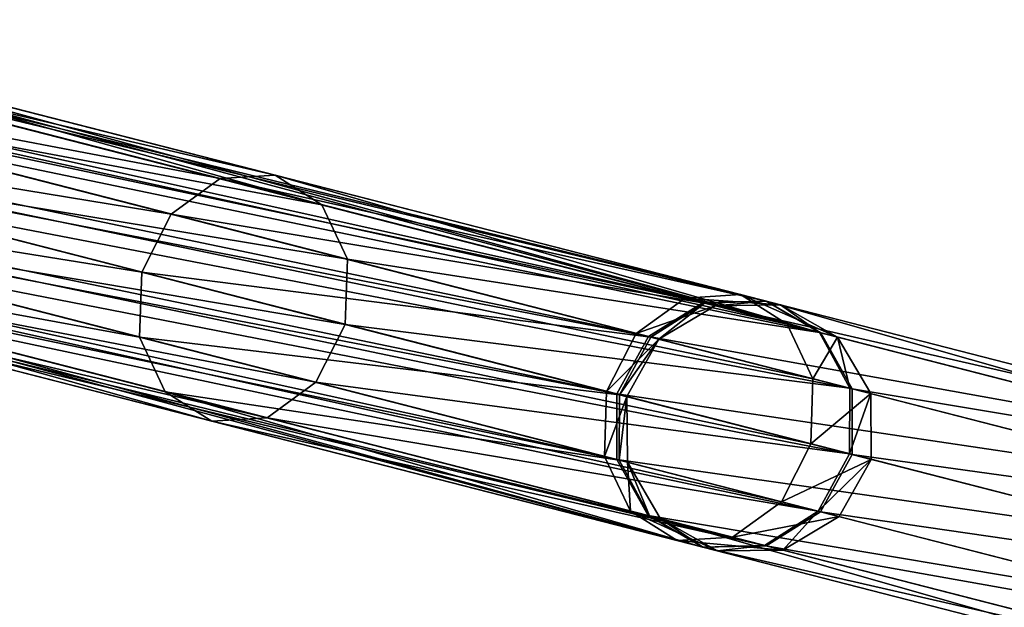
# Model space of a CAD drawing. Header units: millimetres. Extents: x 0 to 316, y 0 to 317.
# Tile 529 of 656: x 197.34 to 208.97, y 143.7 to 150.64. Entities that reach past the tile are written whole.
import ezdxf

# ---------------------------------------------------------------- set-up
doc = ezdxf.new("R2010")
doc.units = ezdxf.units.MM
doc.header["$LTSCALE"] = 25.4
doc.layers.get('0').update_dxf_attribs({"true_color": 0xff5454})

# ---------------------------------------------------------------- blocks, each defined once
blk = doc.blocks.new('LUKSOR-L-8847.STL')
at = {"color": 250, "true_color": 0x262626}
mesh = blk.add_polyface(dxfattribs=at)
corners = [(31.974, 153.011, 655.986), (48.498, 148.976, 676.834), (32.57, 153.065, 655.491), (47.845, 148.936, 677.253)]
mesh.append_faces([[corners[k] for k in face] for face in [(0, 1, 2), (1, 0, 3)]], dxfattribs={"vtx0": -1, "color": 250})
mesh = blk.add_polyface(dxfattribs=at)
corners = [(32.57, 153.065, 655.491), (49.051, 148.626, 676.415), (33.066, 152.731, 654.996), (48.498, 148.976, 676.834)]
mesh.append_faces([[corners[k] for k in face] for face in [(0, 1, 2), (1, 0, 3)]], dxfattribs={"vtx0": -1, "color": 250})
mesh = blk.add_polyface(dxfattribs=at)
corners = [(31.438, 152.582, 656.349), (47.845, 148.936, 677.253), (31.974, 153.011, 655.986), (47.267, 148.517, 677.559)]
mesh.append_faces([[corners[k] for k in face] for face in [(0, 1, 2), (1, 0, 3)]], dxfattribs={"vtx0": -1, "color": 250})
mesh = blk.add_polyface(dxfattribs=at)
corners = [(33.329, 152.096, 654.634), (49.051, 148.626, 676.415), (49.355, 147.981, 676.109), (33.066, 152.731, 654.996)]
mesh.append_faces([[corners[k] for k in face] for face in [(0, 1, 2), (1, 0, 3)]], dxfattribs={"vtx0": -1, "color": 250})
mesh = blk.add_polyface(dxfattribs=at)
corners = [(47.267, 148.517, 677.559), (31.105, 151.893, 656.481), (46.919, 147.832, 677.672), (31.438, 152.582, 656.349)]
mesh.append_faces([[corners[k] for k in face] for face in [(0, 1, 2), (1, 0, 3)]], dxfattribs={"vtx0": -1, "color": 250})
mesh = blk.add_polyface(dxfattribs=at)
corners = [(34.258, 152.425, 700.295), (43.004, 150.386, 691.058), (42.354, 150.346, 690.636), (34.798, 152.493, 700.848)]
mesh.append_faces([[corners[k] for k in face] for face in [(0, 1, 2), (1, 0, 3)]], dxfattribs={"vtx0": -1, "color": 250})
mesh = blk.add_polyface(dxfattribs=at)
corners = [(34.798, 152.493, 700.848), (43.555, 150.037, 691.48), (43.004, 150.386, 691.058), (35.239, 152.173, 701.401)]
mesh.append_faces([[corners[k] for k in face] for face in [(0, 1, 2), (1, 0, 3)]], dxfattribs={"vtx0": -1, "color": 250})
mesh = blk.add_polyface(dxfattribs=at)
corners = [(33.762, 151.985, 699.89), (42.354, 150.346, 690.636), (41.777, 149.927, 690.328), (34.258, 152.425, 700.295)]
mesh.append_faces([[corners[k] for k in face] for face in [(0, 1, 2), (1, 0, 3)]], dxfattribs={"vtx0": -1, "color": 250})
mesh = blk.add_polyface(dxfattribs=at)
corners = [(33.289, 151.332, 654.501), (49.355, 147.981, 676.109), (49.33, 147.213, 675.997), (33.329, 152.096, 654.634)]
mesh.append_faces([[corners[k] for k in face] for face in [(0, 1, 2), (1, 0, 3)]], dxfattribs={"vtx0": -1, "color": 250})
mesh = blk.add_polyface(dxfattribs=at)
corners = [(43.555, 150.037, 691.48), (35.461, 151.549, 701.807), (43.858, 149.393, 691.788), (35.239, 152.173, 701.401)]
mesh.append_faces([[corners[k] for k in face] for face in [(0, 1, 2), (1, 0, 3)]], dxfattribs={"vtx0": -1, "color": 250})
mesh = blk.add_polyface(dxfattribs=at)
corners = [(33.444, 151.292, 699.742), (41.777, 149.927, 690.328), (41.43, 149.242, 690.215), (33.762, 151.985, 699.89)]
mesh.append_faces([[corners[k] for k in face] for face in [(0, 1, 2), (1, 0, 3)]], dxfattribs={"vtx0": -1, "color": 250})
mesh = blk.add_polyface(dxfattribs=at)
corners = [(35.24, 151.606, 524.972), (48.057, 148.881, 478.24), (47.412, 148.48, 478.08), (35.894, 152.004, 525.096)]
mesh.append_faces([[corners[k] for k in face] for face in [(0, 1, 2), (1, 0, 3)]], dxfattribs={"vtx0": -1, "color": 250})
mesh = blk.add_polyface(dxfattribs=at)
corners = [(35.894, 152.004, 525.096), (48.802, 148.898, 478.459), (48.057, 148.881, 478.24), (36.652, 152.017, 525.265)]
mesh.append_faces([[corners[k] for k in face] for face in [(0, 1, 2), (1, 0, 3)]], dxfattribs={"vtx0": -1, "color": 250})
mesh = blk.add_polyface(dxfattribs=at)
corners = [(36.652, 152.017, 525.265), (49.447, 148.525, 478.677), (48.802, 148.898, 478.459), (37.31, 151.641, 525.435)]
mesh.append_faces([[corners[k] for k in face] for face in [(0, 1, 2), (1, 0, 3)]], dxfattribs={"vtx0": -1, "color": 250})
mesh = blk.add_polyface(dxfattribs=at)
corners = [(46.919, 147.832, 677.672), (31.065, 151.129, 656.349), (46.894, 147.065, 677.559), (31.105, 151.893, 656.481)]
mesh.append_faces([[corners[k] for k in face] for face in [(0, 1, 2), (1, 0, 3)]], dxfattribs={"vtx0": -1, "color": 250})
mesh = blk.add_polyface(dxfattribs=at)
corners = [(49.447, 148.525, 478.677), (37.691, 150.976, 525.559), (49.819, 147.862, 478.837), (37.31, 151.641, 525.435)]
mesh.append_faces([[corners[k] for k in face] for face in [(0, 1, 2), (1, 0, 3)]], dxfattribs={"vtx0": -1, "color": 250})
mesh = blk.add_polyface(dxfattribs=at)
corners = [(34.864, 150.928, 524.926), (47.412, 148.48, 478.08), (47.039, 147.802, 478.022), (35.24, 151.606, 524.972)]
mesh.append_faces([[corners[k] for k in face] for face in [(0, 1, 2), (1, 0, 3)]], dxfattribs={"vtx0": -1, "color": 250})
mesh = blk.add_polyface(dxfattribs=at)
corners = [(43.858, 149.393, 691.788), (35.406, 150.789, 701.955), (43.833, 148.625, 691.901), (35.461, 151.549, 701.807)]
mesh.append_faces([[corners[k] for k in face] for face in [(0, 1, 2), (1, 0, 3)]], dxfattribs={"vtx0": -1, "color": 250})
mesh = blk.add_polyface(dxfattribs=at)
corners = [(32.956, 150.643, 654.634), (49.33, 147.213, 675.997), (48.982, 146.528, 676.109), (33.289, 151.332, 654.501)]
mesh.append_faces([[corners[k] for k in face] for face in [(0, 1, 2), (1, 0, 3)]], dxfattribs={"vtx0": -1, "color": 250})
mesh = blk.add_polyface(dxfattribs=at)
corners = [(33.389, 150.532, 699.89), (41.43, 149.242, 690.215), (41.404, 148.474, 690.328), (33.444, 151.292, 699.742)]
mesh.append_faces([[corners[k] for k in face] for face in [(0, 1, 2), (1, 0, 3)]], dxfattribs={"vtx0": -1, "color": 250})
mesh = blk.add_polyface(dxfattribs=at)
corners = [(46.894, 147.065, 677.559), (31.328, 150.494, 655.986), (47.199, 146.419, 677.253), (31.065, 151.129, 656.349)]
mesh.append_faces([[corners[k] for k in face] for face in [(0, 1, 2), (1, 0, 3)]], dxfattribs={"vtx0": -1, "color": 250})
mesh = blk.add_polyface(dxfattribs=at)
corners = [(34.867, 150.153, 524.972), (47.039, 147.802, 478.022), (47.039, 147.027, 478.08), (34.864, 150.928, 524.926)]
mesh.append_faces([[corners[k] for k in face] for face in [(0, 1, 2), (1, 0, 3)]], dxfattribs={"vtx0": -1, "color": 250})
mesh = blk.add_polyface(dxfattribs=at)
corners = [(49.819, 147.862, 478.837), (37.694, 150.201, 525.604), (49.819, 147.088, 478.896), (37.691, 150.976, 525.559)]
mesh.append_faces([[corners[k] for k in face] for face in [(0, 1, 2), (1, 0, 3)]], dxfattribs={"vtx0": -1, "color": 250})
mesh = blk.add_polyface(dxfattribs=at)
corners = [(43.833, 148.625, 691.901), (35.088, 150.096, 701.807), (43.485, 147.94, 691.788), (35.406, 150.789, 701.955)]
mesh.append_faces([[corners[k] for k in face] for face in [(0, 1, 2), (1, 0, 3)]], dxfattribs={"vtx0": -1, "color": 250})
mesh = blk.add_polyface(dxfattribs=at)
corners = [(48.982, 146.528, 676.109), (32.42, 150.214, 654.996), (32.956, 150.643, 654.634), (48.405, 146.11, 676.415)]
mesh.append_faces([[corners[k] for k in face] for face in [(0, 1, 2), (1, 0, 3)]], dxfattribs={"vtx0": -1, "color": 250})
mesh = blk.add_polyface(dxfattribs=at)
corners = [(47.752, 146.07, 676.834), (31.328, 150.494, 655.986), (31.824, 150.16, 655.491), (47.199, 146.419, 677.253)]
mesh.append_faces([[corners[k] for k in face] for face in [(0, 1, 2), (1, 0, 3)]], dxfattribs={"vtx0": -1, "color": 250})
mesh = blk.add_polyface(dxfattribs=at)
corners = [(33.612, 149.908, 700.295), (41.404, 148.474, 690.328), (41.707, 147.829, 690.636), (33.389, 150.532, 699.89)]
mesh.append_faces([[corners[k] for k in face] for face in [(0, 1, 2), (1, 0, 3)]], dxfattribs={"vtx0": -1, "color": 250})
mesh = blk.add_polyface(dxfattribs=at)
corners = [(41.777, 149.927, 690.328), (48.073, 148.877, 679.31), (47.44, 148.473, 679.115), (42.354, 150.346, 690.636)]
mesh.append_faces([[corners[k] for k in face] for face in [(0, 1, 2), (1, 0, 3)]], dxfattribs={"vtx0": -1, "color": 250})
mesh = blk.add_polyface(dxfattribs=at)
corners = [(42.354, 150.346, 690.636), (48.802, 148.898, 679.578), (48.073, 148.877, 679.31), (43.004, 150.386, 691.058)]
mesh.append_faces([[corners[k] for k in face] for face in [(0, 1, 2), (1, 0, 3)]], dxfattribs={"vtx0": -1, "color": 250})
mesh = blk.add_polyface(dxfattribs=at)
corners = [(43.004, 150.386, 691.058), (49.431, 148.529, 679.845), (48.802, 148.898, 679.578), (43.555, 150.037, 691.48)]
mesh.append_faces([[corners[k] for k in face] for face in [(0, 1, 2), (1, 0, 3)]], dxfattribs={"vtx0": -1, "color": 250})
mesh = blk.add_polyface(dxfattribs=at)
corners = [(48.405, 146.11, 676.415), (31.824, 150.16, 655.491), (32.42, 150.214, 654.996), (47.752, 146.07, 676.834)]
mesh.append_faces([[corners[k] for k in face] for face in [(0, 1, 2), (1, 0, 3)]], dxfattribs={"vtx0": -1, "color": 250})
mesh = blk.add_polyface(dxfattribs=at)
corners = [(35.248, 149.488, 525.096), (47.039, 147.027, 478.08), (47.411, 146.365, 478.24), (34.867, 150.153, 524.972)]
mesh.append_faces([[corners[k] for k in face] for face in [(0, 1, 2), (1, 0, 3)]], dxfattribs={"vtx0": -1, "color": 250})
mesh = blk.add_polyface(dxfattribs=at)
corners = [(49.819, 147.088, 478.896), (37.318, 149.523, 525.559), (49.446, 146.409, 478.837), (37.694, 150.201, 525.604)]
mesh.append_faces([[corners[k] for k in face] for face in [(0, 1, 2), (1, 0, 3)]], dxfattribs={"vtx0": -1, "color": 250})
mesh = blk.add_polyface(dxfattribs=at)
corners = [(43.485, 147.94, 691.788), (34.592, 149.656, 701.401), (42.909, 147.521, 691.48), (35.088, 150.096, 701.807)]
mesh.append_faces([[corners[k] for k in face] for face in [(0, 1, 2), (1, 0, 3)]], dxfattribs={"vtx0": -1, "color": 250})
mesh = blk.add_polyface(dxfattribs=at)
corners = [(49.431, 148.529, 679.845), (43.858, 149.393, 691.788), (49.791, 147.869, 680.04), (43.555, 150.037, 691.48)]
mesh.append_faces([[corners[k] for k in face] for face in [(0, 1, 2), (1, 0, 3)]], dxfattribs={"vtx0": -1, "color": 250})
mesh = blk.add_polyface(dxfattribs=at)
corners = [(42.258, 147.481, 691.058), (33.612, 149.908, 700.295), (41.707, 147.829, 690.636), (34.052, 149.588, 700.848)]
mesh.append_faces([[corners[k] for k in face] for face in [(0, 1, 2), (1, 0, 3)]], dxfattribs={"vtx0": -1, "color": 250})
mesh = blk.add_polyface(dxfattribs=at)
corners = [(41.43, 149.242, 690.215), (47.44, 148.473, 679.115), (47.072, 147.793, 679.043), (41.777, 149.927, 690.328)]
mesh.append_faces([[corners[k] for k in face] for face in [(0, 1, 2), (1, 0, 3)]], dxfattribs={"vtx0": -1, "color": 250})
mesh = blk.add_polyface(dxfattribs=at)
corners = [(42.909, 147.521, 691.48), (34.052, 149.588, 700.848), (42.258, 147.481, 691.058), (34.592, 149.656, 701.401)]
mesh.append_faces([[corners[k] for k in face] for face in [(0, 1, 2), (1, 0, 3)]], dxfattribs={"vtx0": -1, "color": 250})
mesh = blk.add_polyface(dxfattribs=at)
corners = [(48.056, 145.992, 478.459), (35.248, 149.488, 525.096), (47.411, 146.365, 478.24), (35.906, 149.112, 525.265)]
mesh.append_faces([[corners[k] for k in face] for face in [(0, 1, 2), (1, 0, 3)]], dxfattribs={"vtx0": -1, "color": 250})
mesh = blk.add_polyface(dxfattribs=at)
corners = [(49.446, 146.409, 478.837), (36.664, 149.124, 525.435), (48.801, 146.008, 478.677), (37.318, 149.523, 525.559)]
mesh.append_faces([[corners[k] for k in face] for face in [(0, 1, 2), (1, 0, 3)]], dxfattribs={"vtx0": -1, "color": 250})
mesh = blk.add_polyface(dxfattribs=at)
corners = [(49.791, 147.869, 680.04), (43.833, 148.625, 691.901), (49.787, 147.096, 680.112), (43.858, 149.393, 691.788)]
mesh.append_faces([[corners[k] for k in face] for face in [(0, 1, 2), (1, 0, 3)]], dxfattribs={"vtx0": -1, "color": 250})
mesh = blk.add_polyface(dxfattribs=at)
corners = [(41.404, 148.474, 690.328), (47.072, 147.793, 679.043), (47.067, 147.02, 679.115), (41.43, 149.242, 690.215)]
mesh.append_faces([[corners[k] for k in face] for face in [(0, 1, 2), (1, 0, 3)]], dxfattribs={"vtx0": -1, "color": 250})
mesh = blk.add_polyface(dxfattribs=at)
corners = [(48.801, 146.008, 478.677), (35.906, 149.112, 525.265), (48.056, 145.992, 478.459), (36.664, 149.124, 525.435)]
mesh.append_faces([[corners[k] for k in face] for face in [(0, 1, 2), (1, 0, 3)]], dxfattribs={"vtx0": -1, "color": 250})
mesh = blk.add_polyface(dxfattribs=at)
corners = [(47.845, 148.936, 677.253), (48.974, 148.854, 678.168), (48.498, 148.976, 676.834), (48.202, 148.844, 678.253)]
mesh.append_faces([[corners[k] for k in face] for face in [(0, 1, 2), (1, 0, 3)]], dxfattribs={"vtx0": -1, "color": 250})
mesh = blk.add_polyface(dxfattribs=at)
corners = [(48.498, 148.976, 676.834), (49.646, 148.474, 678.082), (49.051, 148.626, 676.415), (48.974, 148.854, 678.168)]
mesh.append_faces([[corners[k] for k in face] for face in [(0, 1, 2), (1, 0, 3)]], dxfattribs={"vtx0": -1, "color": 250})
mesh = blk.add_polyface(dxfattribs=at)
corners = [(47.267, 148.517, 677.559), (48.202, 148.844, 678.253), (47.845, 148.936, 677.253), (47.537, 148.448, 678.315)]
mesh.append_faces([[corners[k] for k in face] for face in [(0, 1, 2), (1, 0, 3)]], dxfattribs={"vtx0": -1, "color": 250})
mesh = blk.add_polyface(dxfattribs=at)
corners = [(47.412, 148.48, 478.08), (54.79, 147.153, 461.502), (54.185, 146.741, 461.243), (48.057, 148.881, 478.24)]
mesh.append_faces([[corners[k] for k in face] for face in [(0, 1, 2), (1, 0, 3)]], dxfattribs={"vtx0": -1, "color": 250})
mesh = blk.add_polyface(dxfattribs=at)
corners = [(47.537, 148.448, 678.315), (48.073, 148.877, 679.31), (48.202, 148.844, 678.253), (47.44, 148.473, 679.115)]
mesh.append_faces([[corners[k] for k in face] for face in [(0, 1, 2), (1, 0, 3)]], dxfattribs={"vtx0": -1, "color": 250})
mesh = blk.add_polyface(dxfattribs=at)
corners = [(48.057, 148.881, 478.24), (55.481, 147.183, 461.856), (54.79, 147.153, 461.502), (48.802, 148.898, 478.459)]
mesh.append_faces([[corners[k] for k in face] for face in [(0, 1, 2), (1, 0, 3)]], dxfattribs={"vtx0": -1, "color": 250})
mesh = blk.add_polyface(dxfattribs=at)
corners = [(48.202, 148.844, 678.253), (48.802, 148.898, 679.578), (48.974, 148.854, 678.168), (48.073, 148.877, 679.31)]
mesh.append_faces([[corners[k] for k in face] for face in [(0, 1, 2), (1, 0, 3)]], dxfattribs={"vtx0": -1, "color": 250})
mesh = blk.add_polyface(dxfattribs=at)
corners = [(48.974, 148.854, 678.168), (49.431, 148.529, 679.845), (49.646, 148.474, 678.082), (48.802, 148.898, 679.578)]
mesh.append_faces([[corners[k] for k in face] for face in [(0, 1, 2), (1, 0, 3)]], dxfattribs={"vtx0": -1, "color": 250})
mesh = blk.add_polyface(dxfattribs=at)
corners = [(48.802, 148.898, 478.459), (56.071, 146.824, 462.21), (55.481, 147.183, 461.856), (49.447, 148.525, 478.677)]
mesh.append_faces([[corners[k] for k in face] for face in [(0, 1, 2), (1, 0, 3)]], dxfattribs={"vtx0": -1, "color": 250})
mesh = blk.add_polyface(dxfattribs=at)
corners = [(49.787, 147.096, 680.112), (43.485, 147.94, 691.788), (49.418, 146.417, 680.04), (43.833, 148.625, 691.901)]
mesh.append_faces([[corners[k] for k in face] for face in [(0, 1, 2), (1, 0, 3)]], dxfattribs={"vtx0": -1, "color": 250})
mesh = blk.add_polyface(dxfattribs=at)
corners = [(49.355, 147.981, 676.109), (49.646, 148.474, 678.082), (50.038, 147.806, 678.02), (49.051, 148.626, 676.415)]
mesh.append_faces([[corners[k] for k in face] for face in [(0, 1, 2), (1, 0, 3)]], dxfattribs={"vtx0": -1, "color": 250})
mesh = blk.add_polyface(dxfattribs=at)
corners = [(47.537, 148.448, 678.315), (46.919, 147.832, 677.672), (47.158, 147.771, 678.338), (47.267, 148.517, 677.559)]
mesh.append_faces([[corners[k] for k in face] for face in [(0, 1, 2), (1, 0, 3)]], dxfattribs={"vtx0": -1, "color": 250})
mesh = blk.add_polyface(dxfattribs=at)
corners = [(49.646, 148.474, 678.082), (49.791, 147.869, 680.04), (50.038, 147.806, 678.02), (49.431, 148.529, 679.845)]
mesh.append_faces([[corners[k] for k in face] for face in [(0, 1, 2), (1, 0, 3)]], dxfattribs={"vtx0": -1, "color": 250})
mesh = blk.add_polyface(dxfattribs=at)
corners = [(56.071, 146.824, 462.21), (49.819, 147.862, 478.837), (56.403, 146.172, 462.469), (49.447, 148.525, 478.677)]
mesh.append_faces([[corners[k] for k in face] for face in [(0, 1, 2), (1, 0, 3)]], dxfattribs={"vtx0": -1, "color": 250})
mesh = blk.add_polyface(dxfattribs=at)
corners = [(41.707, 147.829, 690.636), (47.067, 147.02, 679.115), (47.427, 146.361, 679.31), (41.404, 148.474, 690.328)]
mesh.append_faces([[corners[k] for k in face] for face in [(0, 1, 2), (1, 0, 3)]], dxfattribs={"vtx0": -1, "color": 250})
mesh = blk.add_polyface(dxfattribs=at)
corners = [(47.039, 147.802, 478.022), (54.185, 146.741, 461.243), (53.827, 146.059, 461.148), (47.412, 148.48, 478.08)]
mesh.append_faces([[corners[k] for k in face] for face in [(0, 1, 2), (1, 0, 3)]], dxfattribs={"vtx0": -1, "color": 250})
mesh = blk.add_polyface(dxfattribs=at)
corners = [(47.072, 147.793, 679.043), (47.537, 148.448, 678.315), (47.158, 147.771, 678.338), (47.44, 148.473, 679.115)]
mesh.append_faces([[corners[k] for k in face] for face in [(0, 1, 2), (1, 0, 3)]], dxfattribs={"vtx0": -1, "color": 250})
mesh = blk.add_polyface(dxfattribs=at)
corners = [(49.418, 146.417, 680.04), (42.909, 147.521, 691.48), (48.785, 146.012, 679.845), (43.485, 147.94, 691.788)]
mesh.append_faces([[corners[k] for k in face] for face in [(0, 1, 2), (1, 0, 3)]], dxfattribs={"vtx0": -1, "color": 250})
mesh = blk.add_polyface(dxfattribs=at)
corners = [(49.33, 147.213, 675.997), (50.038, 147.806, 678.02), (50.044, 147.03, 677.997), (49.355, 147.981, 676.109)]
mesh.append_faces([[corners[k] for k in face] for face in [(0, 1, 2), (1, 0, 3)]], dxfattribs={"vtx0": -1, "color": 250})
mesh = blk.add_polyface(dxfattribs=at)
corners = [(48.056, 145.992, 679.578), (41.707, 147.829, 690.636), (47.427, 146.361, 679.31), (42.258, 147.481, 691.058)]
mesh.append_faces([[corners[k] for k in face] for face in [(0, 1, 2), (1, 0, 3)]], dxfattribs={"vtx0": -1, "color": 250})
mesh = blk.add_polyface(dxfattribs=at)
corners = [(47.158, 147.771, 678.338), (46.894, 147.065, 677.559), (47.164, 146.995, 678.315), (46.919, 147.832, 677.672)]
mesh.append_faces([[corners[k] for k in face] for face in [(0, 1, 2), (1, 0, 3)]], dxfattribs={"vtx0": -1, "color": 250})
mesh = blk.add_polyface(dxfattribs=at)
corners = [(47.039, 147.027, 478.08), (53.827, 146.059, 461.148), (53.812, 145.288, 461.243), (47.039, 147.802, 478.022)]
mesh.append_faces([[corners[k] for k in face] for face in [(0, 1, 2), (1, 0, 3)]], dxfattribs={"vtx0": -1, "color": 250})
mesh = blk.add_polyface(dxfattribs=at)
corners = [(47.067, 147.02, 679.115), (47.158, 147.771, 678.338), (47.164, 146.995, 678.315), (47.072, 147.793, 679.043)]
mesh.append_faces([[corners[k] for k in face] for face in [(0, 1, 2), (1, 0, 3)]], dxfattribs={"vtx0": -1, "color": 250})
mesh = blk.add_polyface(dxfattribs=at)
corners = [(50.038, 147.806, 678.02), (49.787, 147.096, 680.112), (50.044, 147.03, 677.997), (49.791, 147.869, 680.04)]
mesh.append_faces([[corners[k] for k in face] for face in [(0, 1, 2), (1, 0, 3)]], dxfattribs={"vtx0": -1, "color": 250})
mesh = blk.add_polyface(dxfattribs=at)
corners = [(56.403, 146.172, 462.469), (49.819, 147.088, 478.896), (56.388, 145.401, 462.564), (49.819, 147.862, 478.837)]
mesh.append_faces([[corners[k] for k in face] for face in [(0, 1, 2), (1, 0, 3)]], dxfattribs={"vtx0": -1, "color": 250})
mesh = blk.add_polyface(dxfattribs=at)
corners = [(48.785, 146.012, 679.845), (42.258, 147.481, 691.058), (48.056, 145.992, 679.578), (42.909, 147.521, 691.48)]
mesh.append_faces([[corners[k] for k in face] for face in [(0, 1, 2), (1, 0, 3)]], dxfattribs={"vtx0": -1, "color": 250})
mesh = blk.add_polyface(dxfattribs=at)
corners = [(48.982, 146.528, 676.109), (50.044, 147.03, 677.997), (49.664, 146.353, 678.02), (49.33, 147.213, 675.997)]
mesh.append_faces([[corners[k] for k in face] for face in [(0, 1, 2), (1, 0, 3)]], dxfattribs={"vtx0": -1, "color": 250})
mesh = blk.add_polyface(dxfattribs=at)
corners = [(50.044, 147.03, 677.997), (49.418, 146.417, 680.04), (49.664, 146.353, 678.02), (49.787, 147.096, 680.112)]
mesh.append_faces([[corners[k] for k in face] for face in [(0, 1, 2), (1, 0, 3)]], dxfattribs={"vtx0": -1, "color": 250})
mesh = blk.add_polyface(dxfattribs=at)
corners = [(56.388, 145.401, 462.564), (49.446, 146.409, 478.837), (56.03, 144.719, 462.469), (49.819, 147.088, 478.896)]
mesh.append_faces([[corners[k] for k in face] for face in [(0, 1, 2), (1, 0, 3)]], dxfattribs={"vtx0": -1, "color": 250})
mesh = blk.add_polyface(dxfattribs=at)
corners = [(47.164, 146.995, 678.315), (47.199, 146.419, 677.253), (47.556, 146.328, 678.253), (46.894, 147.065, 677.559)]
mesh.append_faces([[corners[k] for k in face] for face in [(0, 1, 2), (1, 0, 3)]], dxfattribs={"vtx0": -1, "color": 250})
mesh = blk.add_polyface(dxfattribs=at)
corners = [(47.411, 146.365, 478.24), (53.812, 145.288, 461.243), (54.144, 144.636, 461.502), (47.039, 147.027, 478.08)]
mesh.append_faces([[corners[k] for k in face] for face in [(0, 1, 2), (1, 0, 3)]], dxfattribs={"vtx0": -1, "color": 250})
mesh = blk.add_polyface(dxfattribs=at)
corners = [(47.427, 146.361, 679.31), (47.164, 146.995, 678.315), (47.556, 146.328, 678.253), (47.067, 147.02, 679.115)]
mesh.append_faces([[corners[k] for k in face] for face in [(0, 1, 2), (1, 0, 3)]], dxfattribs={"vtx0": -1, "color": 250})
mesh = blk.add_polyface(dxfattribs=at)
corners = [(49.664, 146.353, 678.02), (48.405, 146.11, 676.415), (48.982, 146.528, 676.109), (49, 145.957, 678.082)]
mesh.append_faces([[corners[k] for k in face] for face in [(0, 1, 2), (1, 0, 3)]], dxfattribs={"vtx0": -1, "color": 250})
mesh = blk.add_polyface(dxfattribs=at)
corners = [(48.228, 145.948, 678.168), (47.199, 146.419, 677.253), (47.752, 146.07, 676.834), (47.556, 146.328, 678.253)]
mesh.append_faces([[corners[k] for k in face] for face in [(0, 1, 2), (1, 0, 3)]], dxfattribs={"vtx0": -1, "color": 250})
mesh = blk.add_polyface(dxfattribs=at)
corners = [(49.418, 146.417, 680.04), (49, 145.957, 678.082), (49.664, 146.353, 678.02), (48.785, 146.012, 679.845)]
mesh.append_faces([[corners[k] for k in face] for face in [(0, 1, 2), (1, 0, 3)]], dxfattribs={"vtx0": -1, "color": 250})
mesh = blk.add_polyface(dxfattribs=at)
corners = [(56.03, 144.719, 462.469), (48.801, 146.008, 478.677), (55.425, 144.307, 462.21), (49.446, 146.409, 478.837)]
mesh.append_faces([[corners[k] for k in face] for face in [(0, 1, 2), (1, 0, 3)]], dxfattribs={"vtx0": -1, "color": 250})
mesh = blk.add_polyface(dxfattribs=at)
corners = [(54.734, 144.277, 461.856), (47.411, 146.365, 478.24), (54.144, 144.636, 461.502), (48.056, 145.992, 478.459)]
mesh.append_faces([[corners[k] for k in face] for face in [(0, 1, 2), (1, 0, 3)]], dxfattribs={"vtx0": -1, "color": 250})
mesh = blk.add_polyface(dxfattribs=at)
corners = [(48.056, 145.992, 679.578), (47.556, 146.328, 678.253), (48.228, 145.948, 678.168), (47.427, 146.361, 679.31)]
mesh.append_faces([[corners[k] for k in face] for face in [(0, 1, 2), (1, 0, 3)]], dxfattribs={"vtx0": -1, "color": 250})
mesh = blk.add_polyface(dxfattribs=at)
corners = [(49, 145.957, 678.082), (47.752, 146.07, 676.834), (48.405, 146.11, 676.415), (48.228, 145.948, 678.168)]
mesh.append_faces([[corners[k] for k in face] for face in [(0, 1, 2), (1, 0, 3)]], dxfattribs={"vtx0": -1, "color": 250})
mesh = blk.add_polyface(dxfattribs=at)
corners = [(48.785, 146.012, 679.845), (48.228, 145.948, 678.168), (49, 145.957, 678.082), (48.056, 145.992, 679.578)]
mesh.append_faces([[corners[k] for k in face] for face in [(0, 1, 2), (1, 0, 3)]], dxfattribs={"vtx0": -1, "color": 250})
mesh = blk.add_polyface(dxfattribs=at)
corners = [(55.425, 144.307, 462.21), (48.056, 145.992, 478.459), (54.734, 144.277, 461.856), (48.801, 146.008, 478.677)]
mesh.append_faces([[corners[k] for k in face] for face in [(0, 1, 2), (1, 0, 3)]], dxfattribs={"vtx0": -1, "color": 250})

msp = doc.modelspace()

# ---------------------------------------------------------------- block references
at = {"color": 0}
msp.add_blockref('LUKSOR-L-8847.STL', (157.356, -1.586, -12.747), dxfattribs=at)

doc.saveas('drawing.dxf')
